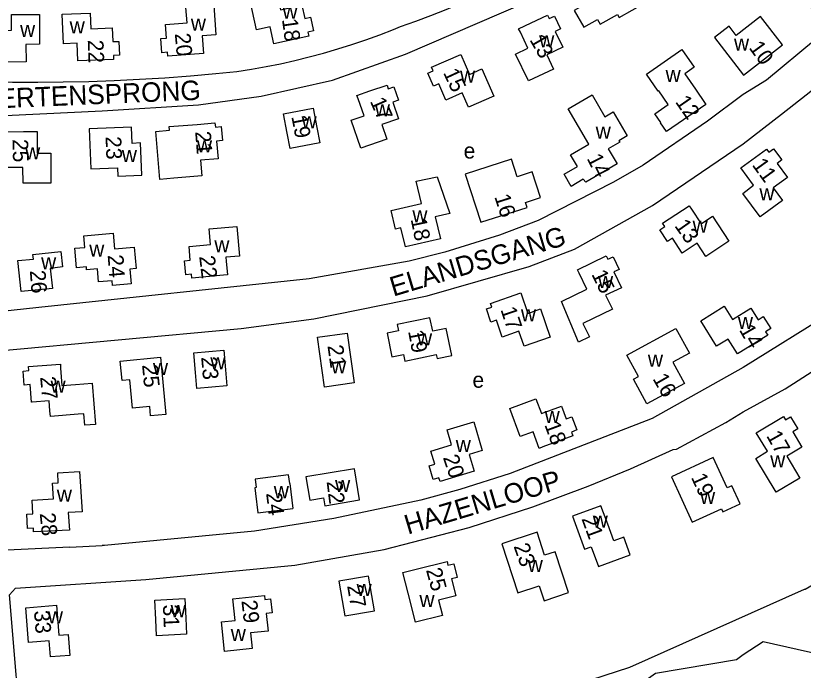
# Model space of a CAD drawing. Extents: x 162667 to 164645, y 379003 to 382150.
# Drawn here: x 163114.4 to 163315.3, y 380688 to 380855.2 of the extents above; entities that cross this region are included whole.
import ezdxf

# ---------------------------------------------------------------- set-up
doc = ezdxf.new("R2010")
doc.units = 0
for name, color, linetype in [('BLT_Basislijn', 7, 'Continuous'), ('BLT_Bebouwing', 7, 'Continuous'), ('BLT_Centroide', 7, 'Continuous'), ('BLT_Huisnummer', 7, 'Continuous'), ('BLT_Huisnummer_zonder_bebouwing', 7, 'Continuous'), ('BLT_Plantopo', 7, 'Continuous'), ('BLT_Straatnaam', 7, 'Continuous')]:
    doc.layers.add(name, color=color, linetype=linetype)

msp = doc.modelspace()

# ---------------------------------------------------------------- linework, layer by layer
at = {"layer": 'BLT_Basislijn'}
msp.add_line((163128.17, 380719.46), (163136.43, 380719.86), dxfattribs=at)
for points in [[(163212.55, 380852.43), (163216.46, 380853.8), (163220.34, 380855.25), (163224.19, 380856.77), (163228.02, 380858.37), (163231.81, 380860.04), (163235.57, 380861.78), (163239.29, 380863.6), (163242.98, 380865.49), (163246.63, 380867.44), (163250.24, 380869.47), (163253.82, 380871.57), (163257.35, 380873.74), (163260.84, 380875.97), (163264.29, 380878.27), (163267.69, 380880.64), (163271.04, 380883.07), (163274.35, 380885.57), (163277.61, 380888.13), (163280.82, 380890.75), (163283.97, 380893.43), (163286.61, 380895.76)], [(163104.55, 380829.4), (163136.41, 380830.9), (163160.99, 380832.48), (163177.03, 380834.68), (163195.21, 380838.74), (163213.87, 380845.36), (163250.55, 380861.33)], [(163316.97, 380857.73), (163319.27, 380855.1), (163319.9, 380852.44), (163319.79, 380851.39), (163318.47, 380849.12), (163306, 380838.76), (163300, 380835.09), (163290.93, 380828.25), (163274.52, 380817), (163266.96, 380812.7), (163247.68, 380802.87), (163237.79, 380799.15), (163223.84, 380794.79), (163214.81, 380792.52), (163189.26, 380787.99), (163120.29, 380780.66), (163106.85, 380779.26)], [(163170.83, 380840.93), (163174.55, 380841.52), (163178.26, 380842.19), (163181.95, 380842.94), (163185.63, 380843.77), (163189.29, 380844.67), (163192.93, 380845.65), (163196.54, 380846.71), (163200.14, 380847.84), (163203.71, 380849.05), (163207.25, 380850.34), (163210.76, 380851.7), (163212.55, 380852.43)], [(163309.76, 380830.07), (163327.51, 380843.94), (163329.78, 380843.71), (163350, 380822.33)], [(163107.02, 380838.28), (163113.52, 380838.2), (163120.01, 380838.19), (163126.5, 380838.27), (163132.99, 380838.42), (163139.49, 380838.66), (163145.97, 380838.98), (163152.45, 380839.37), (163158.93, 380839.85), (163165.4, 380840.4), (163170.83, 380840.93)], [(163128.17, 380719.46), (163112.14, 380718.68), (163110.34, 380736.19), (163107.68, 380767.7), (163109.06, 380769.56), (163171.9, 380775.35), (163190.48, 380777.82), (163219.37, 380783.65), (163245.36, 380791.12), (163256.99, 380795.58), (163276.84, 380806.74), (163300, 380822.44), (163309.76, 380830.07)], [(163331.24, 380785.98), (163322.71, 380779.5), (163300, 380765.38), (163276.75, 380752.34), (163240.51, 380738.28), (163227.71, 380734.23), (163217.72, 380731.45), (163195.56, 380726.76), (163175.34, 380723.56), (163137, 380719.89), (163136.43, 380719.86)], [(163116.28, 380665.57), (163112.77, 380707.3), (163114.27, 380709.01), (163147.61, 380711.21), (163185.6, 380714.88), (163208.39, 380718.9), (163230.08, 380724.48), (163246.33, 380729.8), (163260.42, 380735.06), (163271.22, 380739.44), (163282.17, 380744.37), (163282.98, 380744.48), (163295.56, 380751.32), (163300, 380754.05), (163310.75, 380759.91), (163318.6, 380764.96)], [(163338.76, 380722.04), (163315.86, 380708.61), (163315.6, 380708.61), (163270.98, 380688.76), (163215.44, 380670.68), (163189.52, 380666.35), (163189.4, 380665.27), (163190.4, 380654.55)], [(163337.81, 380688.96), (163325.86, 380690.6), (163305.09, 380695.32), (163300, 380691.92), (163298.34, 380690.69), (163277.61, 380687.22), (163273.78, 380684.45), (163262.57, 380670.81), (163250.14, 380658.76), (163248.22, 380657.17), (163245.33, 380655.39), (163241.42, 380653.81), (163237.29, 380652.8), (163230.63, 380652.8), (163216.29, 380655.6), (163208.55, 380655.35), (163199.05, 380653.68), (163190.4, 380654.55)]]:
    msp.add_lwpolyline(points, dxfattribs=at)
at = {"layer": 'BLT_Bebouwing'}
for p, q in [((163292.36, 380742.36), (163281.7, 380737.41)), ((163295.91, 380734.58), (163292.36, 380742.36)), ((163281.7, 380737.41), (163287.01, 380725.82)), ((163184.29, 380735.74), (163185.09, 380729.32)), ((163297.12, 380735.14), (163295.91, 380734.58)), ((163299.25, 380730.55), (163297.12, 380735.14)), ((163287.01, 380725.82), (163294.49, 380729.29)), ((163294.49, 380729.29), (163294.85, 380728.5)), ((163294.85, 380728.5), (163299.25, 380730.55))]:
    msp.add_line(p, q, dxfattribs=at)
for points in [[(163272.45, 380862.94), (163270.49, 380866.36), (163263.91, 380862.57), (163264.62, 380861.33), (163260.22, 380858.8), (163260.38, 380858.51), (163256.89, 380856.5), (163259.33, 380852.26), (163262.82, 380854.27), (163263.55, 380853.01), (163267.98, 380855.55), (163268.41, 380854.74), (163274.99, 380858.53), (163273.91, 380860.42), (163276.59, 380861.96), (163275.14, 380864.49), (163272.45, 380862.94)], [(163191.21, 380826.68), (163191.97, 380822.76), (163184.39, 380821.29), (163183.63, 380825.21), (163182.68, 380830.12), (163190.26, 380831.59), (163191.21, 380826.68)], [(163144.09, 380822.59), (163143.9, 380826.75), (163133.11, 380826.29)], [(163133.11, 380826.29), (163133.55, 380816.06), (163140.3, 380816.35), (163140.39, 380814.19), (163146.59, 380814.46), (163146.24, 380822.7), (163144.09, 380822.59)], [(163167.9, 380764.77), (163168.27, 380760.68), (163160.6, 380759.99), (163160.23, 380764.1), (163159.79, 380769.06), (163167.45, 380769.75), (163167.9, 380764.77)], [(163184.29, 380735.74), (163184.01, 380737.93), (163175.49, 380736.87), (163175.77, 380734.68), (163175.37, 380734.63), (163175.55, 380733.17), (163176.17, 380728.21), (163185.09, 380729.32)], [(163265.44, 380725.34), (163263.72, 380730.03), (163256.43, 380727.36), (163258.15, 380722.67), (163259.52, 380718.92), (163261.25, 380719.56), (163263.08, 380714.56), (163271.18, 380717.53), (163269.55, 380721.98), (163267.01, 380721.05), (163265.44, 380725.34)], [(163205.25, 380707.15), (163204.4, 380712.07), (163196.8, 380710.77), (163197.64, 380705.84), (163198.32, 380701.93), (163205.92, 380703.23), (163205.25, 380707.15)], [(163157.76, 380701.32), (163157.95, 380697.2), (163150.27, 380696.85), (163150.08, 380700.96), (163149.85, 380705.96), (163157.52, 380706.32), (163157.76, 380701.32)], [(163116.94, 380703.98), (163124.73, 380704.61), (163125.35, 380696.99), (163127.74, 380697.18), (163128.18, 380691.81), (163123.21, 380691.41), (163122.88, 380695.54), (163117.66, 380695.12), (163116.94, 380703.98)]]:
    msp.add_lwpolyline(points, dxfattribs=at)
for points in [[(163152.62, 380852.95), (163158.11, 380853.35), (163157.82, 380857.34), (163159.15, 380857.45), (163158.97, 380859.75), (163164.71, 380860.18), (163164.89, 380857.88), (163165.46, 380850.3), (163161.97, 380850.04), (163162.31, 380845.57), (163153.19, 380844.87), (163153.12, 380845.87), (163151.64, 380845.75), (163151.37, 380849.34), (163152.88, 380849.45)], [(163174.17, 380859.02), (163181.09, 380860.58), (163181.98, 380856.68), (163187.34, 380857.89), (163188.11, 380854.48), (163189.59, 380854.81), (163190.38, 380851.31), (163188.91, 380850.98), (163189.13, 380850.01), (163180.2, 380848.01), (163179.27, 380852.38), (163175.85, 380851.6)], [(163126.26, 380855.62), (163133.34, 380855.89), (163133.5, 380851.89), (163139.01, 380852.11), (163139.15, 380848.59), (163140.65, 380848.65), (163140.82, 380845.09), (163139.28, 380845.05), (163139.33, 380844.05), (163130.23, 380843.65), (163130.03, 380848.15), (163126.55, 380848.01)], [(163120.41, 380855.51), (163120.47, 380847.91), (163116.97, 380847.88), (163116.99, 380843.38), (163107.89, 380843.32), (163107.86, 380844.3), (163106.36, 380844.29), (163106.33, 380847.92), (163107.83, 380847.93), (163107.8, 380851.44), (163113.31, 380851.48), (163113.28, 380855.48)], [(163241.94, 380845.41), (163245.1, 380846.91), (163243.16, 380850.98), (163242.69, 380851.88), (163245.89, 380853.38), (163250.06, 380855.36), (163250.5, 380854.46), (163251.86, 380855.11), (163253.4, 380851.85), (163252.04, 380851.2), (163253.97, 380847.13), (163249.9, 380845.19), (163251.61, 380841.58), (163245.2, 380838.54)], [(163296.4, 380852.53), (163292.67, 380849.62), (163300.14, 380840.05), (163310.02, 380847.75), (163304.42, 380854.97), (163298.24, 380850.16)], [(163290.3, 380832.81), (163290.47, 380832.56), (163280.41, 380825.64), (163278.9, 380827.84), (163279.02, 380827.93), (163277.47, 380830.16), (163280.88, 380832.54), (163278.46, 380836.01), (163278.35, 380835.93), (163275.33, 380840.27), (163284.39, 380846.54), (163287.52, 380842.02), (163285.14, 380840.38), (163287.81, 380836.46)], [(163219.53, 380840.5), (163220.91, 380841.09), (163220.5, 380842.04), (163227.97, 380845.27), (163230.15, 380840.21), (163233.36, 380841.59), (163236.4, 380834.63), (163229.89, 380831.8), (163228.3, 380835.46), (163224.16, 380833.66), (163222.36, 380837.79), (163220.97, 380837.19)], [(163199.94, 380828.54), (163203.25, 380829.67), (163201.79, 380833.93), (163201.44, 380834.86), (163204.76, 380836.01), (163209.13, 380837.5), (163209.45, 380836.55), (163210.87, 380837.04), (163212.04, 380833.64), (163210.61, 380833.15), (163212.08, 380828.89), (163207.82, 380827.42), (163209.11, 380823.65), (163202.41, 380821.35)], [(163255.34, 380831.4), (163261.45, 380835), (163264.75, 380829.4), (163266.86, 380830.64), (163270.45, 380824.54), (163268.31, 380823.28), (163268.53, 380822.92), (163265.6, 380821.2), (163267.87, 380817.33), (163259.86, 380812.65), (163259.21, 380813.42), (163256.11, 380811.62), (163254.29, 380814.72), (163257.73, 380816.71), (163255.99, 380819.66), (163260.63, 380822.4)], [(163150.1, 380825.66), (163153.61, 380825.96), (163153.53, 380826.88), (163157.11, 380827.14), (163160.63, 380827.4), (163165.22, 380827.8), (163165.31, 380826.76), (163166.81, 380826.89), (163167.12, 380823.29), (163165.61, 380823.16), (163166, 380818.65), (163161.49, 380818.27), (163161.83, 380814.28), (163154.75, 380813.67), (163151.16, 380813.36)], [(163111.69, 380816.44), (163111.68, 380820.97), (163110.17, 380820.97), (163110.16, 380824.58), (163111.72, 380824.6), (163111.69, 380825.57), (163116.32, 380825.6), (163119.83, 380825.63), (163119.81, 380824.6), (163119.82, 380820.08), (163123.33, 380820.09), (163123.35, 380812.46), (163116.23, 380812.44), (163116.22, 380816.45)], [(163299.45, 380816.35), (163305.96, 380821.15), (163306.55, 380820.35), (163307.75, 380821.24), (163309.86, 380818.35), (163308.65, 380817.47), (163311.29, 380813.85), (163307.68, 380811.2), (163310.02, 380808), (163304.33, 380803.84), (163299.89, 380809.82), (163302.66, 380811.88)], [(163221.95, 380814.08), (163225.15, 380804.69), (163221.43, 380803.85), (163222.73, 380798.18), (163213.8, 380796.14), (163212.68, 380800.98), (163211.29, 380800.65), (163210.15, 380805.44), (163217.9, 380807.27), (163216.57, 380812.9)], [(163278.76, 380800.53), (163280.02, 380801.36), (163279.46, 380802.18), (163286.21, 380806.64), (163286.79, 380805.82), (163289.26, 380802.06), (163292.18, 380803.99), (163296.37, 380797.64), (163290.45, 380793.74), (163288.25, 380797.07), (163284.48, 380794.59), (163282, 380798.35), (163280.73, 380797.52)], [(163158.59, 380796.23), (163164.07, 380796.74), (163163.7, 380800.73), (163170.76, 380801.38), (163171.46, 380793.82), (163167.98, 380793.49), (163168.07, 380792.49), (163168.39, 380789.03), (163167.39, 380788.94), (163159.35, 380788.17), (163159.25, 380789.17), (163157.75, 380789.03), (163157.42, 380792.61), (163158.92, 380792.75)], [(163131.72, 380798.94), (163139.24, 380799.62), (163139.57, 380795.63), (163144.63, 380796.05), (163145.08, 380790.6), (163143.51, 380790.46), (163143.83, 380786.74), (163139.05, 380786.31), (163138.95, 380787.49), (163135.49, 380787.19), (163135.2, 380790.54), (163132.47, 380790.3), (163132.41, 380791.04), (163129.89, 380790.82), (163129.45, 380795.82), (163131.98, 380796.04)], [(163125.88, 380794.98), (163126.34, 380791.05), (163123.15, 380790.67), (163123.74, 380785.54), (163115.75, 380784.72), (163114.93, 380792.64), (163118.86, 380793.04), (163118.73, 380794.23)], [(163257.71, 380790.32), (163265.04, 380793.89), (163265.48, 380792.99), (163266.81, 380793.64), (163268.36, 380790.42), (163267.01, 380789.77), (163268.95, 380785.73), (163264.91, 380783.79), (163266.63, 380780.22), (163259.08, 380776.57), (163260.76, 380773.14), (163258.01, 380771.8), (163253.67, 380782.21), (163260.11, 380785.37), (163258.19, 380789.45)], [(163234.49, 380780.31), (163235.89, 380780.76), (163235.56, 380781.7), (163243.26, 380784.39), (163245.02, 380779.16), (163248.33, 380780.3), (163250.79, 380773.11), (163244.09, 380770.82), (163242.8, 380774.59), (163238.54, 380773.13), (163237.08, 380777.4), (163235.65, 380776.91)], [(163289.17, 380777.24), (163295.2, 380781), (163297.32, 380777.6), (163302, 380780.51), (163303.86, 380777.54), (163305.14, 380778.34), (163307.04, 380775.29), (163305.75, 380774.49), (163306.28, 380773.64), (163299.39, 380769.37), (163298.56, 380768.8), (163296.16, 380772.61), (163293.2, 380770.78)], [(163220.09, 380778.06), (163211.74, 380776.34), (163211.74, 380776.34), (163212.08, 380774.72), (163209.13, 380774.11), (163210.37, 380768.04), (163213.31, 380768.67), (163213.68, 380766.96), (163221.7, 380768.66), (163221.91, 380767.67), (163225.64, 380768.45), (163224.21, 380775.32), (163220.78, 380774.63)], [(163282.86, 380775.31), (163286.32, 380768.98), (163282.1, 380766.68), (163285.05, 380761.27), (163275.46, 380756.03), (163272.02, 380762.35), (163273.28, 380763.04), (163270.32, 380768.47)], [(163191.34, 380773.07), (163198.96, 380774.16), (163200.78, 380761.44), (163193.14, 380760.36)], [(163141.04, 380766.99), (163151.31, 380767.98), (163152.68, 380753.34), (163148.78, 380752.97), (163148.57, 380755.36), (163144.19, 380754.94), (163143.5, 380762.23), (163141.51, 380762.04)], [(163116.24, 380764.45), (163117.75, 380764.57), (163117.66, 380765.59), (163125.78, 380766.22), (163125.82, 380765.21), (163126.17, 380760.72), (163129.66, 380761), (163133.91, 380761.34), (163134.74, 380750.82), (163131.98, 380750.6), (163131.75, 380753.54), (163130.27, 380753.42), (163123.2, 380752.86), (163123.08, 380754.31), (163122.88, 380756.84), (163118.58, 380756.5), (163118.39, 380756.49), (163118.03, 380760.98), (163116.53, 380760.86)], [(163240.48, 380754.85), (163247.11, 380757.33), (163248.51, 380753.59), (163253.66, 380755.51), (163254.88, 380752.23), (163256.3, 380752.76), (163257.56, 380749.39), (163256.17, 380748.87), (163256.52, 380747.93), (163248.91, 380745.08), (163247.96, 380744.7), (163246.41, 380748.95), (163243.13, 380747.72)], [(163224.45, 380749.42), (163231.25, 380751.46), (163233.43, 380744.17), (163230.08, 380743.16), (163231.4, 380738.84), (163222.65, 380736.22), (163222.36, 380737.18), (163220.91, 380736.75), (163219.88, 380740.2), (163221.33, 380740.64), (163220.32, 380744), (163225.6, 380745.58)], [(163303.36, 380748.66), (163310.29, 380752.86), (163310.81, 380752), (163312.09, 380752.77), (163313.95, 380749.7), (163312.67, 380748.93), (163315.02, 380745.02), (163311.15, 380742.7), (163314.51, 380737.12), (163308.42, 380733.47), (163303.21, 380742.14), (163306.2, 380743.96)], [(163188.42, 380737.4), (163189.44, 380731.44), (163192.91, 380732.04), (163193.23, 380730.05), (163202.14, 380731.56), (163200.8, 380739.51)], [(163125.07, 380738.44), (163130.66, 380738.78), (163131.33, 380728.5), (163127.78, 380728.31), (163128.06, 380723.81), (163118.94, 380723.35), (163118.87, 380724.33), (163117.38, 380724.26), (163117.21, 380727.86), (163118.73, 380727.96), (163118.52, 380731.47), (163124.03, 380731.81), (163123.78, 380735.8), (163125.22, 380735.89)], [(163247.4, 380723.28), (163238.39, 380720.3), (163242.52, 380707.77), (163247.99, 380709.58), (163249.25, 380705.78), (163255.47, 380707.85), (163252, 380718.29), (163249.34, 380717.41)], [(163216.58, 380713.85), (163224.45, 380715.83), (163224.68, 380714.86), (163226.15, 380715.2), (163227.04, 380711.75), (163225.58, 380711.39), (163226.69, 380707), (163222.3, 380705.9), (163223.28, 380702.02), (163216.39, 380700.29), (163214.54, 380707.67), (163213.19, 380713)], [(163166.87, 380700.4), (163170.35, 380700.77), (163169.76, 380706.24), (163177.82, 380707.1), (163177.92, 380706.08), (163179.42, 380706.25), (163179.8, 380702.67), (163178.32, 380702.52), (163178.79, 380698.03), (163174.31, 380697.56), (163174.72, 380693.58), (163167.66, 380692.84)]]:
    msp.add_lwpolyline(points, close=True, dxfattribs=at)
at = {"layer": 'BLT_Plantopo'}
msp.add_lwpolyline([(163240.91, 380818.6), (163229.07, 380814.77), (163233.06, 380802.43), (163244.9, 380806.25), (163244.49, 380807.53), (163248.28, 380808.75), (163246.16, 380815.31), (163242.37, 380814.09)], close=True, dxfattribs=at)

# ---------------------------------------------------------------- texts
at = {"layer": 'BLT_Centroide'}
for s, p in [('w', (163182.45, 380854.41)), ('w', (163128.13, 380850.66)), ('w', (163159.05, 380851.38)), ('w', (163115.47, 380849.79)), ('w', (163247.95, 380847.09)), ('w', (163297.67, 380846.3)), ('w', (163227.75, 380838.06)), ('w', (163280.21, 380838.26)), ('w', (163206.02, 380829.52)), ('w', (163187.33, 380826.44)), ('w', (163262.38, 380823.78)), ('w', (163116.75, 380818.52)), ('w', (163160.61, 380820.27)), ('e', (163228.68, 380818.72)), ('w', (163141.44, 380817.8)), ('w', (163304.15, 380808.06)), ('w', (163215.59, 380802.45)), ('w', (163287.1, 380799.78)), ('w', (163165.05, 380794.78)), ('w', (163133.12, 380793.68)), ('w', (163120.84, 380790.44)), ('w', (163262.97, 380785.67)), ('w', (163243.3, 380777.12)), ('w', (163298.66, 380775.19)), ('w', (163216.78, 380771.01)), ('w', (163164.03, 380764.86)), ('w', (163275.69, 380765.52)), ('w', (163149.38, 380763.45)), ('w', (163194.86, 380763.85)), ('e', (163230.94, 380760.18)), ('w', (163123.25, 380758.94)), ('w', (163249.35, 380751.19)), ('w', (163226.66, 380743.77)), ('w', (163306.91, 380739.86)), ('w', (163180.23, 380731.97)), ('w', (163195.86, 380733.53)), ('w', (163124.85, 380731.06)), ('w', (163289.01, 380730.49)), ('w', (163261.62, 380724.47)), ('w', (163245.03, 380713.11)), ('w', (163201.36, 380707)), ('w', (163217.39, 380704.15)), ('w', (163122.56, 380699.98)), ('w', (163153.91, 380701.58)), ('w', (163169.24, 380695.47))]:
    msp.add_text(s, height=4, dxfattribs=at).set_placement(p)
at = {"layer": 'BLT_Huisnummer'}
for s, rotation, p in [('18', 277.9183, (163182.3, 380854.27)), ('20', 275.3037, (163154.95, 380850.61)), ('13', 299.924, (163245.4, 380849.07)), ('22', 271.9404, (163132.75, 380848.99)), ('10', 306.0114, (163301.33, 380847.02)), ('15', 295.0004, (163223.37, 380840.68)), ('17', 293.5794, (163204.7, 380833.38)), ('12', 304.8846, (163282.54, 380833.2)), ('19', 280.9548, (163184.69, 380829.47)), ('21', 274.4785, (163160.15, 380825.59)), ('25', 271.4785, (163113.53, 380823.66)), ('23', 272.4785, (163137.28, 380824.33)), ('14', 297.0114, (163260.01, 380818.78)), ('11', 305.8846, (163302.14, 380817.08)), ('18', 281.7585, (163215.14, 380803.22)), ('13', 305.1207, (163282.35, 380801.54)), ('24', 274.4036, (163137.82, 380794.04)), ('22', 276.8564, (163161.17, 380793.74)), ('26', 274.4036, (163117.96, 380790.08)), ('26', 274.4036, (163117.96, 380790.08)), ('15', 295.8837, (163261.22, 380789.19)), ('17', 288.7981, (163238.03, 380780.15)), ('14', 300.0471, (163298.88, 380774.97)), ('19', 280.7981, (163214.48, 380774.63)), ('21', 277.7981, (163193.92, 380770.91)), ('23', 275.1505, (163161.68, 380767.99)), ('25', 275.4981, (163146.6, 380766.02)), ('16', 299.6909, (163276.81, 380762.5)), ('27', 275.4974, (163120.58, 380762.92)), ('18', 290.366, (163249.23, 380750.74)), ('17', 299.2664, (163305.82, 380747.92)), ('20', 288.9684, (163223.34, 380742.36)), ('19', 294.6909, (163286.64, 380737.3)), ('22', 277.0994, (163193.7, 380736.21)), ('24', 277.0994, (163178.24, 380733.24)), ('28', 275.8632, (163120.48, 380728.07)), ('21', 290.1206, (163258.7, 380726.72)), ('23', 289.6909, (163241.37, 380719.7)), ('25', 285.3848, (163219.04, 380713.63)), ('27', 279.7318, (163198.92, 380709.59)), ('29', 276.5783, (163171.96, 380705.76)), ('33', 274.6304, (163119.01, 380703.17)), ('31', 272.6594, (163151.91, 380704.73))]:
    msp.add_text(s, height=4, rotation=rotation, dxfattribs=at).set_placement(p)
at = {"layer": 'BLT_Huisnummer_zonder_bebouwing'}
msp.add_text('16', height=4, rotation=287.7585, dxfattribs=at).set_placement((163236.48, 380808.99))
at = {"layer": 'BLT_Straatnaam'}
for s, height, rotation, p in [('HERTENSPRONG', 4.9999, 2.425, (163105.26, 380831.34)), ('ELANDSGANG', 5, 16.7087, (163210.73, 380783.43)), ('HAZENLOOP', 5, 16.6415, (163214.43, 380722.65))]:
    msp.add_text(s, height=height, rotation=rotation, dxfattribs=at).set_placement(p)

doc.saveas('drawing.dxf')
